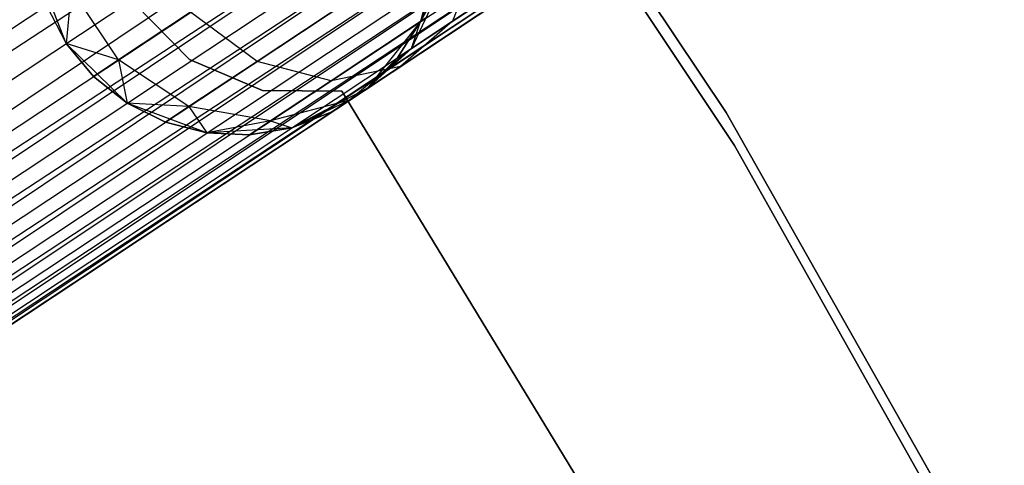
# Model space of a CAD drawing. Extents: x -102 to 102, y -101 to 102.
# Tile 415 of 481: x 49.35 to 54.16, y 30.79 to 32.97. Entities that reach past the tile are written whole.
import ezdxf

# ---------------------------------------------------------------- set-up
doc = ezdxf.new("R2010")
doc.units = 0
doc.header["$LTSCALE"] = 25.4
doc.layers.get('0').update_dxf_attribs({"linetype": 'CONTINUOUS'})

# ---------------------------------------------------------------- blocks, each defined once
blk = doc.blocks.new('NL2500011659_STL')
at = {"color": 0}
for p, q in [((35.9595, 24.0792, -6.5218), (67.1203, 44.7271, -6.5218)), ((35.9595, 24.0792, -6.5218), (67.1203, 44.7271, -6.5218)), ((35.9595, 24.0792, -8.4782), (67.2352, 44.5538, -8.5)), ((35.9595, 24.0792, -8.4782), (67.2352, 44.5538, -8.5)), ((36.0743, 23.9059, -6.5), (67.2352, 44.5538, -6.5)), ((36.0743, 23.9059, -6.5), (67.2352, 44.5538, -6.5)), ((36.0743, 23.9059, -8.5), (67.2352, 44.5538, -8.5)), ((36.0743, 23.9059, -8.5), (67.2352, 44.5538, -8.5)), ((36.1892, 23.7326, -8.4782), (67.2352, 44.5538, -8.5)), ((36.1892, 23.7326, -8.4782), (67.2352, 44.5538, -8.5)), ((36.1892, 23.7326, -6.5218), (67.35, 44.3805, -6.5218)), ((36.1892, 23.7326, -6.5218), (67.35, 44.3805, -6.5218)), ((67.35, 44.3805, -6.5218), (36.299, 23.5668, -6.5865)), ((67.35, 44.3805, -6.5218), (36.299, 23.5668, -6.5865)), ((67.4599, 44.2148, -8.4135), (36.1892, 23.7326, -8.4782)), ((67.4599, 44.2148, -8.4135), (36.1892, 23.7326, -8.4782)), ((36.299, 23.5668, -8.4135), (67.4599, 44.2148, -8.4135)), ((36.299, 23.5668, -8.4135), (67.4599, 44.2148, -8.4135)), ((36.399, 23.4159, -8.309), (67.4599, 44.2148, -8.4135)), ((36.399, 23.4159, -8.309), (67.4599, 44.2148, -8.4135)), ((36.299, 23.5668, -6.5865), (67.5599, 44.0639, -6.691)), ((36.299, 23.5668, -6.5865), (67.5599, 44.0639, -6.691)), ((36.399, 23.4159, -6.691), (67.5599, 44.0639, -6.691)), ((36.399, 23.4159, -6.691), (67.5599, 44.0639, -6.691)), ((67.5599, 44.0639, -6.691), (36.4848, 23.2864, -6.8309)), ((67.5599, 44.0639, -6.691), (36.4848, 23.2864, -6.8309)), ((67.6457, 43.9343, -8.1691), (36.399, 23.4159, -8.309)), ((67.6457, 43.9343, -8.1691), (36.399, 23.4159, -8.309)), ((36.4848, 23.2864, -8.1691), (67.6457, 43.9343, -8.1691)), ((36.4848, 23.2864, -8.1691), (67.6457, 43.9343, -8.1691)), ((36.5527, 23.184, -8), (67.6457, 43.9343, -8.1691)), ((36.5527, 23.184, -8), (67.6457, 43.9343, -8.1691)), ((36.4848, 23.2864, -6.8309), (67.7135, 43.8319, -7)), ((36.4848, 23.2864, -6.8309), (67.7135, 43.8319, -7)), ((36.5527, 23.184, -7), (67.7135, 43.8319, -7)), ((36.5527, 23.184, -7), (67.7135, 43.8319, -7)), ((67.7135, 43.8319, -7), (36.5997, 23.1131, -7.191)), ((67.7135, 43.8319, -7), (36.5997, 23.1131, -7.191)), ((67.7605, 43.761, -7.809), (36.5527, 23.184, -8)), ((67.7605, 43.761, -7.809), (36.5527, 23.184, -8)), ((36.5997, 23.1131, -7.809), (67.7605, 43.761, -7.809)), ((36.5997, 23.1131, -7.809), (67.7605, 43.761, -7.809)), ((36.6237, 23.0769, -7.6045), (67.7605, 43.761, -7.809)), ((36.6237, 23.0769, -7.6045), (67.7605, 43.761, -7.809)), ((36.5997, 23.1131, -7.191), (67.7845, 43.7248, -7.3955)), ((36.5997, 23.1131, -7.191), (67.7845, 43.7248, -7.3955)), ((67.7845, 43.7248, -7.3955), (36.6237, 23.0769, -7.6045)), ((36.6237, 23.0769, -7.3955), (67.7845, 43.7248, -7.3955)), ((67.7845, 43.7248, -7.3955), (36.6237, 23.0769, -7.6045)), ((36.6237, 23.0769, -7.3955), (67.7845, 43.7248, -7.3955)), ((50.1891, 36.4165, -308.5), (52.8, 32.5176, -308.5)), ((52.8, 32.5176, -318), (50.1891, 36.4165, -318)), ((52.8, 32.5176, -318), (50.1891, 36.4165, -318)), ((50.1891, 36.4165, -308.5), (52.8, 32.5176, -308.5)), ((52.8408, 32.3557, -316), (50.2747, 36.2128, -316)), ((50.2747, 36.2128, -315), (52.8408, 32.3557, -315)), ((52.8408, 32.3557, -316), (50.2747, 36.2128, -316)), ((50.2747, 36.2128, -315), (52.8408, 32.3557, -315)), ((51.4114, 33.3635, -314), (51.3074, 32.9608, -314)), ((51.4114, 33.3635, -314), (51.3074, 32.9608, -314)), ((51.5924, 33.2971, -308.7177), (51.4644, 32.9628, -308.5061)), ((51.5924, 33.2971, -308.7177), (51.4644, 32.9628, -308.5061)), ((49.5787, 32.8542, -314), (49.4261, 33.241, -314)), ((49.5787, 32.8542, -314), (49.4261, 33.241, -314)), ((51.4349, 33.1927, -309.0887), (51.2642, 32.8302, -308.9774)), ((51.4349, 33.1927, -309.0887), (51.2642, 32.8302, -308.9774)), ((51.4349, 33.1927, -309.0887), (51.3074, 32.9608, -309.5)), ((51.4349, 33.1927, -309.0887), (51.3074, 32.9608, -309.5)), ((51.7763, 33.1695, -308.132), (51.4644, 32.9628, -308.5061)), ((51.7763, 33.1695, -308.132), (51.4644, 32.9628, -308.5061)), ((49.6036, 33.1201, -308.5797), (49.5787, 32.8542, -309.5)), ((49.6036, 33.1201, -308.5797), (49.5787, 32.8542, -309.5)), ((49.8332, 32.7735, -308.5797), (49.6036, 33.1201, -308.5797)), ((49.8332, 32.7735, -308.5797), (49.6036, 33.1201, -308.5797)), ((51.3074, 32.9608, -309.5), (51.3806, 33.1567, -309.5)), ((51.3806, 33.1567, -309.5), (51.3074, 32.9608, -314)), ((51.3806, 33.1567, -309.5), (51.3074, 32.9608, -314)), ((51.3074, 32.9608, -309.5), (51.3806, 33.1567, -309.5)), ((51.0278, 33.1093, -307.2274), (50.5098, 32.766, -307.8489)), ((51.0278, 33.1093, -307.2274), (50.5098, 32.766, -307.8489)), ((49.4821, 33.0396, -309.5), (49.5787, 32.8542, -309.5)), ((49.4821, 33.0396, -309.5), (49.5787, 32.8542, -309.5)), ((49.4821, 33.0396, -309.5), (49.5787, 32.8542, -314)), ((49.4821, 33.0396, -309.5), (49.5787, 32.8542, -314)), ((49.9081, 33.0518, -312), (50.1803, 32.7766, -312)), ((50.1803, 32.7766, -314), (49.9081, 33.0518, -314)), ((50.1803, 32.7766, -314), (49.9081, 33.0518, -314)), ((49.9081, 33.0518, -312), (50.1803, 32.7766, -312)), ((50.1859, 33.0071, -307.7495), (49.8332, 32.7735, -308.5797)), ((50.1859, 33.0071, -307.7495), (49.8332, 32.7735, -308.5797)), ((50.5098, 32.766, -307.8489), (50.1859, 33.0071, -307.7495)), ((50.5098, 32.766, -307.8489), (50.1859, 33.0071, -307.7495)), ((51.3329, 32.9777, -307.4774), (50.8719, 32.6722, -308.0305)), ((51.3329, 32.9777, -307.4774), (50.8719, 32.6722, -308.0305)), ((51.5976, 32.999, -307.7974), (51.2095, 32.7418, -308.263)), ((51.5976, 32.999, -307.7974), (51.2095, 32.7418, -308.263)), ((51.3074, 32.9608, -314), (51.0488, 32.6353, -314)), ((51.3074, 32.9608, -314), (51.0488, 32.6353, -314)), ((51.1952, 32.7845, -309.5), (51.3074, 32.9608, -309.5)), ((51.3074, 32.9608, -314), (51.1952, 32.7845, -309.5)), ((51.1952, 32.7845, -309.5), (51.3074, 32.9608, -309.5)), ((51.3074, 32.9608, -314), (51.1952, 32.7845, -309.5)), ((51.4644, 32.9628, -308.5061), (51.2095, 32.7418, -308.263)), ((51.4644, 32.9628, -308.5061), (51.2095, 32.7418, -308.263)), ((51.4644, 32.9628, -308.5061), (51.2642, 32.8302, -308.9774)), ((51.4644, 32.9628, -308.5061), (51.2642, 32.8302, -308.9774)), ((51.2642, 32.8302, -308.9774), (51.3074, 32.9608, -309.5)), ((51.2642, 32.8302, -308.9774), (51.3074, 32.9608, -309.5)), ((51.3074, 32.9608, -309.5), (51.3074, 32.9608, -314)), ((51.3074, 32.9608, -309.5), (51.3074, 32.9608, -314)), ((49.8754, 32.5629, -314), (49.5787, 32.8542, -314)), ((49.8332, 32.7735, -308.5797), (49.5787, 32.8542, -309.5)), ((49.5787, 32.8542, -309.5), (49.7117, 32.693, -309.5)), ((49.8332, 32.7735, -308.5797), (49.5787, 32.8542, -309.5)), ((49.8754, 32.5629, -314), (49.5787, 32.8542, -314)), ((49.7117, 32.693, -309.5), (49.5787, 32.8542, -314)), ((49.5787, 32.8542, -309.5), (49.7117, 32.693, -309.5)), ((49.5787, 32.8542, -309.5), (49.5787, 32.8542, -314)), ((49.7117, 32.693, -309.5), (49.5787, 32.8542, -314)), ((49.5787, 32.8542, -309.5), (49.5787, 32.8542, -314)), ((51.2642, 32.8302, -308.9774), (50.9604, 32.5767, -308.8497)), ((51.2642, 32.8302, -308.9774), (50.9604, 32.5767, -308.8497)), ((51.2642, 32.8302, -308.9774), (51.0488, 32.6353, -309.5)), ((51.2642, 32.8302, -308.9774), (51.0488, 32.6353, -309.5)), ((51.2642, 32.8302, -308.9774), (51.1952, 32.7845, -309.5)), ((51.2642, 32.8302, -308.9774), (51.1952, 32.7845, -309.5)), ((50.1803, 32.7766, -312), (50.1803, 32.7766, -314)), ((50.1803, 32.7766, -312), (50.1803, 32.7766, -314)), ((50.1803, 32.7766, -312), (50.5366, 32.6254, -312)), ((50.5366, 32.6254, -314), (50.1803, 32.7766, -314)), ((50.5366, 32.6254, -314), (50.1803, 32.7766, -314)), ((50.1803, 32.7766, -312), (50.5366, 32.6254, -312)), ((51.0488, 32.6353, -309.5), (51.1952, 32.7845, -309.5)), ((51.1952, 32.7845, -309.5), (51.0488, 32.6353, -314)), ((51.1952, 32.7845, -309.5), (51.0488, 32.6353, -314)), ((51.0488, 32.6353, -309.5), (51.1952, 32.7845, -309.5)), ((49.8332, 32.7735, -308.5797), (49.7117, 32.693, -309.5)), ((49.8332, 32.7735, -308.5797), (49.7117, 32.693, -309.5)), ((50.1772, 32.5457, -308.632), (49.8332, 32.7735, -308.5797)), ((49.8332, 32.7735, -308.5797), (49.8754, 32.5629, -309.5)), ((49.8332, 32.7735, -308.5797), (49.8754, 32.5629, -309.5)), ((50.1772, 32.5457, -308.632), (49.8332, 32.7735, -308.5797)), ((50.5098, 32.766, -307.8489), (50.1772, 32.5457, -308.632)), ((50.5098, 32.766, -307.8489), (50.1772, 32.5457, -308.632)), ((50.8719, 32.6722, -308.0305), (50.5098, 32.766, -307.8489)), ((50.8719, 32.6722, -308.0305), (50.5098, 32.766, -307.8489)), ((51.2095, 32.7418, -308.263), (50.8719, 32.6722, -308.0305)), ((51.2095, 32.7418, -308.263), (50.8719, 32.6722, -308.0305)), ((51.2095, 32.7418, -308.263), (50.9604, 32.5767, -308.8497)), ((51.2095, 32.7418, -308.263), (50.9604, 32.5767, -308.8497)), ((49.7117, 32.693, -309.5), (49.8754, 32.5629, -309.5)), ((49.8754, 32.5629, -314), (49.7117, 32.693, -309.5)), ((49.7117, 32.693, -309.5), (49.8754, 32.5629, -309.5)), ((49.8754, 32.5629, -314), (49.7117, 32.693, -309.5)), ((50.8719, 32.6722, -308.0305), (50.5758, 32.4761, -308.7274)), ((50.8719, 32.6722, -308.0305), (50.5758, 32.4761, -308.7274)), ((51.0488, 32.6353, -314), (50.68, 32.4431, -314)), ((51.0488, 32.6353, -314), (50.68, 32.4431, -314)), ((51.0488, 32.6353, -314), (50.8745, 32.5198, -309.5)), ((51.0488, 32.6353, -314), (50.8745, 32.5198, -309.5)), ((50.9604, 32.5767, -308.8497), (51.0488, 32.6353, -309.5)), ((50.9604, 32.5767, -308.8497), (51.0488, 32.6353, -309.5)), ((51.0488, 32.6353, -309.5), (51.0488, 32.6353, -314)), ((51.0488, 32.6353, -309.5), (51.0488, 32.6353, -314)), ((50.5366, 32.6254, -312), (50.5366, 32.6254, -314)), ((50.5366, 32.6254, -312), (50.5366, 32.6254, -314)), ((50.5366, 32.6254, -312), (50.9237, 32.6209, -312)), ((50.9237, 32.6209, -314), (50.5366, 32.6254, -314)), ((50.9237, 32.6209, -314), (50.5366, 32.6254, -314)), ((50.5366, 32.6254, -312), (50.9237, 32.6209, -312)), ((50.9237, 32.6209, -312), (50.9237, 32.6209, -314)), ((50.9237, 32.6209, -312), (52.3818, 30.2252, -312)), ((52.3818, 30.2252, -314), (50.9237, 32.6209, -314)), ((50.9237, 32.6209, -312), (50.9237, 32.6209, -314)), ((52.3818, 30.2252, -314), (50.9237, 32.6209, -314)), ((50.9237, 32.6209, -312), (52.3818, 30.2252, -312)), ((50.265, 32.4175, -314), (49.8754, 32.5629, -314)), ((50.1772, 32.5457, -308.632), (49.8754, 32.5629, -309.5)), ((49.8754, 32.5629, -309.5), (50.0626, 32.4697, -309.5)), ((50.1772, 32.5457, -308.632), (49.8754, 32.5629, -309.5)), ((50.0626, 32.4697, -309.5), (49.8754, 32.5629, -314)), ((50.265, 32.4175, -314), (49.8754, 32.5629, -314)), ((50.0626, 32.4697, -309.5), (49.8754, 32.5629, -314)), ((49.8754, 32.5629, -309.5), (50.0626, 32.4697, -309.5)), ((49.8754, 32.5629, -309.5), (49.8754, 32.5629, -314)), ((49.8754, 32.5629, -309.5), (49.8754, 32.5629, -314)), ((50.1772, 32.5457, -308.632), (50.0626, 32.4697, -309.5)), ((50.1772, 32.5457, -308.632), (50.0626, 32.4697, -309.5)), ((50.5758, 32.4761, -308.7274), (50.1772, 32.5457, -308.632)), ((50.1772, 32.5457, -308.632), (50.265, 32.4175, -309.5)), ((50.1772, 32.5457, -308.632), (50.265, 32.4175, -309.5)), ((50.5758, 32.4761, -308.7274), (50.1772, 32.5457, -308.632)), ((50.9604, 32.5767, -308.8497), (50.5758, 32.4761, -308.7274)), ((50.9604, 32.5767, -308.8497), (50.5758, 32.4761, -308.7274)), ((50.9604, 32.5767, -308.8497), (50.68, 32.4431, -309.5)), ((50.9604, 32.5767, -308.8497), (50.68, 32.4431, -309.5)), ((50.9604, 32.5767, -308.8497), (50.8745, 32.5198, -309.5)), ((50.9604, 32.5767, -308.8497), (50.8745, 32.5198, -309.5)), ((50.68, 32.4431, -309.5), (50.8745, 32.5198, -309.5)), ((50.8745, 32.5198, -309.5), (50.68, 32.4431, -314)), ((50.8745, 32.5198, -309.5), (50.68, 32.4431, -314)), ((50.68, 32.4431, -309.5), (50.8745, 32.5198, -309.5)), ((52.8, 32.5176, -308.5), (55.1085, 28.4325, -308.5)), ((55.1085, 28.4325, -318), (52.8, 32.5176, -318)), ((52.8, 32.5176, -318), (52.8, 32.5176, -308.5)), ((52.8, 32.5176, -318), (52.8, 32.5176, -308.5)), ((55.1085, 28.4325, -318), (52.8, 32.5176, -318)), ((52.8, 32.5176, -308.5), (55.1085, 28.4325, -308.5)), ((50.0626, 32.4697, -309.5), (50.265, 32.4175, -309.5)), ((50.265, 32.4175, -314), (50.0626, 32.4697, -309.5)), ((50.0626, 32.4697, -309.5), (50.265, 32.4175, -309.5)), ((50.265, 32.4175, -314), (50.0626, 32.4697, -309.5)), ((50.5758, 32.4761, -308.7274), (50.265, 32.4175, -309.5)), ((50.5758, 32.4761, -308.7274), (50.265, 32.4175, -309.5)), ((50.68, 32.4431, -314), (50.265, 32.4175, -314)), ((50.68, 32.4431, -314), (50.265, 32.4175, -314)), ((50.5758, 32.4761, -308.7274), (50.4738, 32.4085, -309.5)), ((50.5758, 32.4761, -308.7274), (50.4738, 32.4085, -309.5)), ((50.4738, 32.4085, -309.5), (50.68, 32.4431, -309.5)), ((50.68, 32.4431, -314), (50.4738, 32.4085, -309.5)), ((50.4738, 32.4085, -309.5), (50.68, 32.4431, -309.5)), ((50.68, 32.4431, -314), (50.4738, 32.4085, -309.5)), ((50.5758, 32.4761, -308.7274), (50.68, 32.4431, -309.5)), ((50.5758, 32.4761, -308.7274), (50.68, 32.4431, -309.5)), ((50.68, 32.4431, -309.5), (50.68, 32.4431, -314)), ((50.68, 32.4431, -309.5), (50.68, 32.4431, -314)), ((50.265, 32.4175, -309.5), (50.4738, 32.4085, -309.5)), ((50.4738, 32.4085, -309.5), (50.265, 32.4175, -314)), ((50.4738, 32.4085, -309.5), (50.265, 32.4175, -314)), ((50.265, 32.4175, -309.5), (50.4738, 32.4085, -309.5)), ((50.265, 32.4175, -309.5), (50.265, 32.4175, -314)), ((50.265, 32.4175, -309.5), (50.265, 32.4175, -314)), ((55.1115, 28.3175, -316), (52.8408, 32.3557, -316)), ((52.8408, 32.3557, -316), (52.8408, 32.3557, -315)), ((52.8408, 32.3557, -315), (55.1115, 28.3175, -315)), ((52.8408, 32.3557, -316), (52.8408, 32.3557, -315)), ((55.1115, 28.3175, -316), (52.8408, 32.3557, -316)), ((52.8408, 32.3557, -315), (55.1115, 28.3175, -315))]:
    blk.add_line(p, q, dxfattribs=at)

msp = doc.modelspace()

# ---------------------------------------------------------------- block references
at = {"color": 0}
msp.add_blockref('NL2500011659_STL', (0, 0), dxfattribs=at)

doc.saveas('drawing.dxf')
